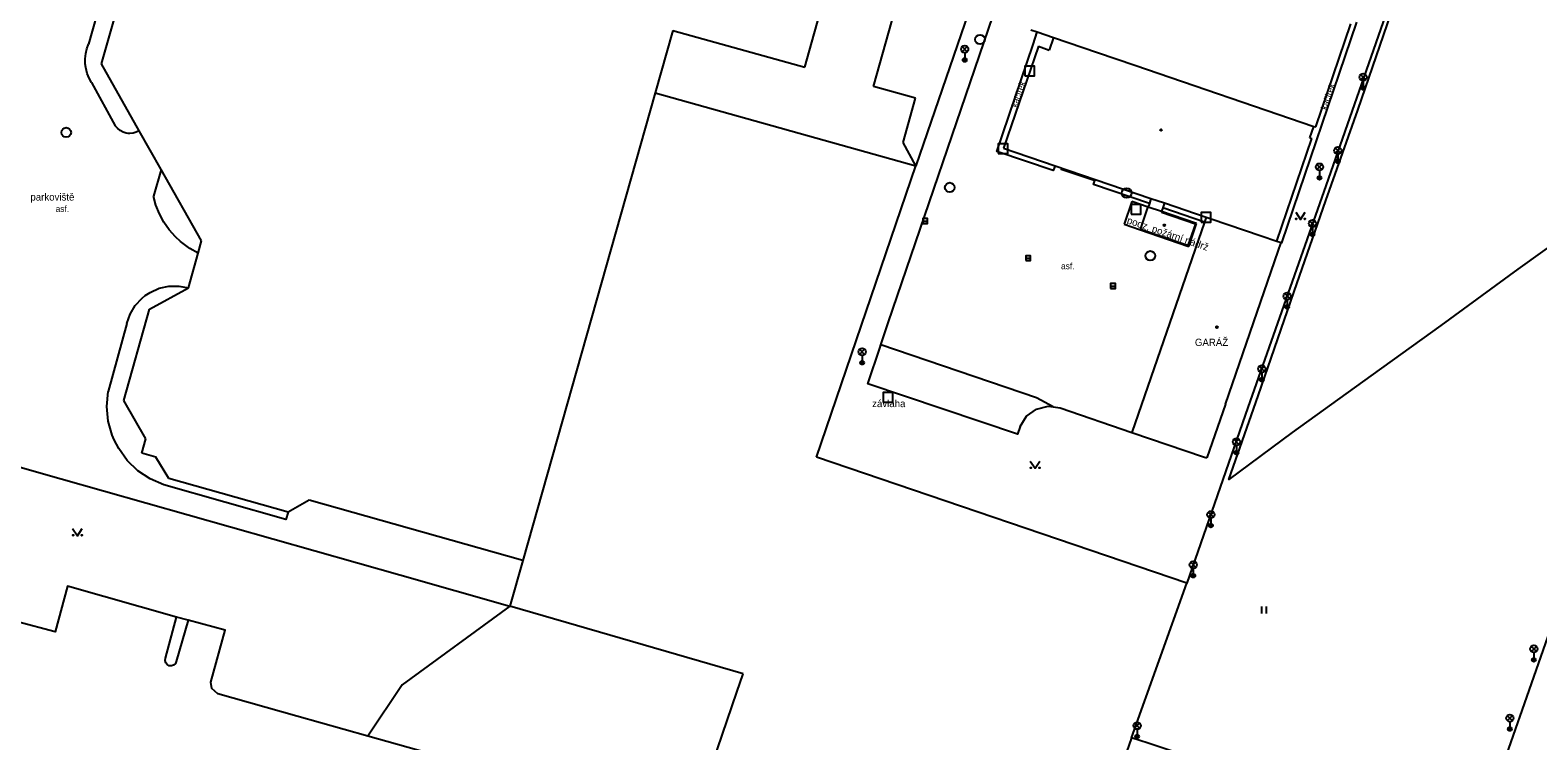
# Model space of a CAD drawing. Extents: x -596024 to -594475, y -1163820 to -1161957.
# Drawn here: x -595357 to -595200.5, y -1162203 to -1162129.2 of the extents above; entities that cross this region are included whole.
import ezdxf

# ---------------------------------------------------------------- set-up
doc = ezdxf.new("R2010")
doc.units = 0
for name, color, linetype in [('Level 10', 7, 'Continuous'), ('Level 11', 7, 'Continuous'), ('Level 26', 7, 'Continuous'), ('Level 27', 7, 'Continuous'), ('Level 33', 7, 'Continuous'), ('Level 36', 7, 'Continuous'), ('Level 39', 7, 'Continuous'), ('Level 40', 7, 'Continuous'), ('Level 41', 7, 'Continuous'), ('Level 42', 7, 'Continuous'), ('Level 43', 7, 'Continuous'), ('Level 5', 7, 'Continuous'), ('Level 7', 7, 'Continuous')]:
    doc.layers.add(name, color=color, linetype=linetype)

msp = doc.modelspace()

# ---------------------------------------------------------------- linework, layer by layer
at = {"layer": 'Level 10'}
for points in [[(-595340.71, -1162063.27), (-595357.53, -1162122.98), (-595365.49, -1162151.49), (-595370.91, -1162170.93), (-595353.77, -1162175.82)], [(-595163.89, -1162088.15), (-595166.57, -1162095.88), (-595168.92, -1162102.61), (-595171.63, -1162101.67), (-595172.83, -1162104.66), (-595169.99, -1162105.66), (-595173.32, -1162115.23), (-595176.79, -1162125.01), (-595179.67, -1162133.29), (-595181.66, -1162138.97), (-595187.92, -1162143.5), (-595194.38, -1162148.19), (-595202.53, -1162154.04), (-595210.55, -1162159.88), (-595218.68, -1162165.75), (-595225.96, -1162171), (-595232.55, -1162175.86), (-595229.5, -1162167.18), (-595225.76, -1162156.36), (-595222.47, -1162146.91), (-595219.16, -1162137.52), (-595216.06, -1162128.59), (-595212.57, -1162118.6), (-595209.11, -1162108.7)], [(-595345.28, -1162110.68), (-595350.94, -1162130.67)], [(-595267.93, -1162159.62), (-595257, -1162127.7), (-595252.85, -1162115.54)], [(-595250.59, -1162143.3), (-595250.79, -1162143.81), (-595256.65, -1162141.83), (-595252.86, -1162130.71), (-595252.44, -1162129.42)], [(-595350.64, -1162134.68), (-595350.88, -1162134.22), (-595351.07, -1162133.73), (-595351.22, -1162133.11), (-595351.27, -1162132.71), (-595351.28, -1162132.19), (-595351.22, -1162131.67), (-595351.11, -1162131.16), (-595350.94, -1162130.67)], [(-595350.64, -1162134.68), (-595348.16, -1162139.15)], [(-595345.66, -1162139.67), (-595345.98, -1162139.83), (-595346.31, -1162139.92), (-595346.66, -1162139.95), (-595346.82, -1162139.94), (-595347.02, -1162139.91), (-595347.35, -1162139.81), (-595347.66, -1162139.64), (-595347.93, -1162139.42), (-595348.16, -1162139.15)], [(-595343.39, -1162143.69), (-595344.19, -1162146.46)], [(-595240.8, -1162147.21), (-595246.6, -1162145.24), (-595246.41, -1162144.72)], [(-595339.56, -1162152.38), (-595340.41, -1162151.91), (-595341.4, -1162151.17), (-595341.92, -1162150.68), (-595342.56, -1162149.95), (-595343.11, -1162149.16), (-595343.57, -1162148.3), (-595343.93, -1162147.4), (-595344.19, -1162146.46)], [(-595235.09, -1162149.15), (-595239.4, -1162147.68)], [(-595346.96, -1162159.67), (-595346.62, -1162158.7), (-595346.08, -1162157.81), (-595345.38, -1162157.05), (-595345.06, -1162156.78), (-595344.54, -1162156.45), (-595343.6, -1162156.02), (-595342.59, -1162155.8), (-595341.56, -1162155.79), (-595340.54, -1162155.98)], [(-595346.96, -1162159.67), (-595348.89, -1162166.75)], [(-595254.22, -1162170.36), (-595254.49, -1162171.17), (-595270.01, -1162165.93), (-595268.76, -1162162.13), (-595268.68, -1162161.89), (-595267.93, -1162159.62)], [(-595343.13, -1162176.44), (-595344.53, -1162175.82), (-595345.81, -1162174.97), (-595346.91, -1162173.9), (-595347.8, -1162172.66), (-595348.27, -1162171.76), (-595348.47, -1162171.28), (-595348.88, -1162169.8), (-595349.02, -1162168.28), (-595348.89, -1162166.75)], [(-595254.22, -1162170.36), (-595253.55, -1162169.29), (-595252.52, -1162168.56), (-595251.3, -1162168.26)], [(-595251.3, -1162168.26), (-595250.8, -1162168.34), (-595250.05, -1162168.45)], [(-595250.05, -1162168.45), (-595242.62, -1162170.98), (-595235.18, -1162173.51)], [(-595353.77, -1162175.82), (-595318.6, -1162185.78), (-595307.18, -1162189.01)], [(-595330.22, -1162179.25), (-595330.44, -1162180.02), (-595343.13, -1162176.44)], [(-595341.8, -1162190.17), (-595353.12, -1162186.95), (-595354.39, -1162191.69), (-595362.25, -1162189.62), (-595363.93, -1162189.05), (-595367.95, -1162186.66), (-595369.97, -1162184.83)], [(-595371.15, -1162251.55), (-595372.41, -1162256.53), (-595355.74, -1162261.1), (-595354.35, -1162256.22), (-595353.72, -1162254.96), (-595352.83, -1162254.22), (-595351.24, -1162254), (-595331.37, -1162259.42), (-595328.22, -1162248.4), (-595323.28, -1162249.7), (-595314.64, -1162218.5), (-595319.47, -1162217.13), (-595315.78, -1162204.23), (-595321.92, -1162202.5), (-595329.3, -1162200.43), (-595337.5, -1162198.12), (-595338.12, -1162197.55), (-595338.22, -1162196.92), (-595336.74, -1162191.51), (-595340.6, -1162190.49)], [(-595340.6, -1162190.49), (-595341.8, -1162190.17)]]:
    msp.add_lwpolyline(points, dxfattribs=at)
at = {"layer": 'Level 11'}
for points in [[(-595227.55, -1162151.13), (-595227.12, -1162151.28), (-595227.06, -1162151.3), (-595219.25, -1162128.4)], [(-595246.58, -1162144.68), (-595246.62, -1162144.81), (-595249.94, -1162143.71), (-595249.9, -1162143.58)], [(-595249.9, -1162143.58), (-595246.58, -1162144.68)], [(-595234.91, -1162148.63), (-595235.09, -1162149.15)], [(-595235.09, -1162149.15), (-595242.62, -1162170.98)], [(-595227.43, -1162152.18), (-595227.12, -1162151.28)], [(-595250.8, -1162168.34), (-595252.53, -1162167.4), (-595268.68, -1162161.89)], [(-595232.9, -1162168.05), (-595234.82, -1162173.63)], [(-595235.18, -1162173.51), (-595234.82, -1162173.63)], [(-595307.18, -1162189.01), (-595318.38, -1162197.2), (-595321.92, -1162202.5)], [(-595342.95, -1162194.43), (-595341.8, -1162190.17)], [(-595340.6, -1162190.49), (-595341.82, -1162194.76)], [(-595341.82, -1162194.76), (-595341.92, -1162194.98), (-595342.1, -1162195.14), (-595342.32, -1162195.22), (-595342.56, -1162195.2), (-595342.77, -1162195.09), (-595342.92, -1162194.9), (-595342.99, -1162194.67), (-595342.95, -1162194.43)]]:
    msp.add_lwpolyline(points, dxfattribs=at)
at = {"layer": 'Level 26'}
for points in [[(-595253.73, -1162133.96), (-595252.73, -1162133.96), (-595252.73, -1162132.96), (-595253.73, -1162132.96)], [(-595256.49, -1162142.04), (-595255.49, -1162142.04), (-595255.49, -1162141.04), (-595256.49, -1162141.04)], [(-595242.68, -1162148.33), (-595241.68, -1162148.33), (-595241.68, -1162147.33), (-595242.68, -1162147.33)], [(-595235.42, -1162149.15), (-595234.42, -1162149.15), (-595234.42, -1162148.15), (-595235.42, -1162148.15)], [(-595268.44, -1162167.84), (-595267.44, -1162167.84), (-595267.44, -1162166.84), (-595268.44, -1162166.84)]]:
    msp.add_lwpolyline(points, close=True, dxfattribs=at)
at = {"layer": 'Level 27'}
for p, q in [((-595264.32, -1162149.04), (-595263.82, -1162149.04)), ((-595253.64, -1162152.89), (-595253.14, -1162152.89)), ((-595244.82, -1162155.79), (-595244.32, -1162155.79))]:
    msp.add_line(p, q, dxfattribs=at)
for points in [[(-595264.32, -1162149.29), (-595263.82, -1162149.29), (-595263.82, -1162148.79), (-595264.32, -1162148.79)], [(-595253.64, -1162153.14), (-595253.14, -1162153.14), (-595253.14, -1162152.64), (-595253.64, -1162152.64)], [(-595244.82, -1162156.04), (-595244.32, -1162156.04), (-595244.32, -1162155.54), (-595244.82, -1162155.54)]]:
    msp.add_lwpolyline(points, close=True, dxfattribs=at)
for centre in [(-595258.38, -1162130.2), (-595353.25, -1162139.85), (-595261.52, -1162145.56), (-595243.16, -1162146.14), (-595240.7, -1162152.65)]:
    msp.add_circle(centre, 0.5, dxfattribs=at)
at = {"layer": 'Level 33'}
for p, q in [((-595260.23, -1162131.47), (-595259.7, -1162130.94)), ((-595260.23, -1162130.94), (-595259.7, -1162131.47)), ((-595259.97, -1162131.58), (-595259.97, -1162132.33)), ((-595218.87, -1162134.37), (-595218.34, -1162133.84)), ((-595218.87, -1162133.84), (-595218.34, -1162134.37)), ((-595218.61, -1162134.48), (-595218.61, -1162135.23)), ((-595221.5, -1162141.99), (-595220.97, -1162141.46)), ((-595221.5, -1162141.46), (-595220.97, -1162141.99)), ((-595221.24, -1162142.1), (-595221.24, -1162142.85)), ((-595223.41, -1162143.7), (-595222.88, -1162143.17)), ((-595223.41, -1162143.17), (-595222.88, -1162143.7)), ((-595223.14, -1162143.81), (-595223.14, -1162144.56)), ((-595224.14, -1162149.57), (-595223.61, -1162149.04)), ((-595224.14, -1162149.04), (-595223.61, -1162149.57)), ((-595223.87, -1162149.68), (-595223.87, -1162150.43)), ((-595226.75, -1162157.1), (-595226.22, -1162156.57)), ((-595226.75, -1162156.57), (-595226.22, -1162157.1)), ((-595226.49, -1162157.21), (-595226.49, -1162157.96)), ((-595270.89, -1162162.89), (-595270.36, -1162162.36)), ((-595270.89, -1162162.36), (-595270.36, -1162162.89)), ((-595270.62, -1162163), (-595270.62, -1162163.75)), ((-595229.39, -1162164.65), (-595228.86, -1162164.12)), ((-595229.39, -1162164.12), (-595228.86, -1162164.65)), ((-595229.13, -1162164.76), (-595229.13, -1162165.51)), ((-595232.03, -1162172.23), (-595231.5, -1162171.7)), ((-595232.03, -1162171.7), (-595231.5, -1162172.23)), ((-595231.76, -1162172.34), (-595231.76, -1162173.09)), ((-595234.68, -1162179.79), (-595234.15, -1162179.26)), ((-595234.68, -1162179.26), (-595234.15, -1162179.79)), ((-595234.41, -1162179.9), (-595234.41, -1162180.65)), ((-595236.5, -1162185), (-595235.97, -1162184.47)), ((-595236.5, -1162184.47), (-595235.97, -1162185)), ((-595236.24, -1162185.11), (-595236.24, -1162185.86)), ((-595201.14, -1162193.73), (-595200.61, -1162193.2)), ((-595201.14, -1162193.2), (-595200.61, -1162193.73)), ((-595200.88, -1162193.84), (-595200.88, -1162194.59)), ((-595203.64, -1162200.91), (-595203.11, -1162200.38)), ((-595203.64, -1162200.38), (-595203.11, -1162200.91)), ((-595242.34, -1162201.69), (-595241.81, -1162201.16)), ((-595242.34, -1162201.16), (-595241.81, -1162201.69)), ((-595242.07, -1162201.8), (-595242.07, -1162202.55)), ((-595203.37, -1162201.02), (-595203.37, -1162201.77))]:
    msp.add_line(p, q, dxfattribs=at)
for centre, radius in [((-595259.97, -1162131.2), 0.375), ((-595259.97, -1162132.33), 0.2), ((-595259.97, -1162132.33), 0.145), ((-595259.97, -1162132.33), 0.0876), ((-595218.61, -1162134.11), 0.375), ((-595218.61, -1162135.23), 0.2), ((-595218.61, -1162135.23), 0.145), ((-595218.61, -1162135.23), 0.0876), ((-595221.24, -1162141.73), 0.375), ((-595221.24, -1162142.85), 0.2), ((-595221.24, -1162142.85), 0.145), ((-595223.14, -1162143.43), 0.375), ((-595221.24, -1162142.85), 0.0876), ((-595223.14, -1162144.56), 0.2), ((-595223.14, -1162144.56), 0.145), ((-595223.14, -1162144.56), 0.0876), ((-595223.87, -1162149.3), 0.375), ((-595223.87, -1162150.43), 0.2), ((-595223.87, -1162150.43), 0.145), ((-595223.87, -1162150.43), 0.0876), ((-595226.49, -1162156.84), 0.375), ((-595226.49, -1162157.96), 0.2), ((-595226.49, -1162157.96), 0.145), ((-595226.49, -1162157.96), 0.0876), ((-595270.62, -1162162.62), 0.375), ((-595270.62, -1162163.75), 0.2), ((-595270.62, -1162163.75), 0.145), ((-595270.62, -1162163.75), 0.0876), ((-595229.13, -1162164.39), 0.375), ((-595229.13, -1162165.51), 0.2), ((-595229.13, -1162165.51), 0.145), ((-595229.13, -1162165.51), 0.0876), ((-595231.76, -1162171.96), 0.375), ((-595231.76, -1162173.09), 0.2), ((-595231.76, -1162173.09), 0.145), ((-595231.76, -1162173.09), 0.0876), ((-595234.41, -1162179.52), 0.375), ((-595234.41, -1162180.65), 0.2), ((-595234.41, -1162180.65), 0.145), ((-595234.41, -1162180.65), 0.0876), ((-595236.24, -1162184.73), 0.375), ((-595236.24, -1162185.86), 0.2), ((-595236.24, -1162185.86), 0.145), ((-595236.24, -1162185.86), 0.0876), ((-595200.88, -1162193.46), 0.375), ((-595200.88, -1162194.59), 0.2), ((-595200.88, -1162194.59), 0.145), ((-595200.88, -1162194.59), 0.0876), ((-595203.37, -1162200.64), 0.375), ((-595242.07, -1162201.43), 0.375), ((-595203.37, -1162201.77), 0.2), ((-595203.37, -1162201.77), 0.145), ((-595203.37, -1162201.77), 0.0876), ((-595242.07, -1162202.55), 0.2), ((-595242.07, -1162202.55), 0.145), ((-595242.07, -1162202.55), 0.0876)]:
    msp.add_circle(centre, radius, dxfattribs=at)
at = {"layer": 'Level 36'}
for p, q in [((-595229.16, -1162189.04), (-595229.16, -1162189.79)), ((-595228.66, -1162189.04), (-595228.66, -1162189.79))]:
    msp.add_line(p, q, dxfattribs=at)
for points in [[(-595225.61, -1162148.12), (-595225.11, -1162148.87), (-595224.61, -1162148.12)], [(-595253.17, -1162173.96), (-595252.67, -1162174.71), (-595252.17, -1162173.96)], [(-595352.59, -1162180.96), (-595352.09, -1162181.71), (-595351.59, -1162180.96)]]:
    msp.add_lwpolyline(points, dxfattribs=at)
for centre in [(-595225.56, -1162148.82), (-595224.66, -1162148.82), (-595253.12, -1162174.66), (-595252.22, -1162174.66), (-595352.54, -1162181.66), (-595351.64, -1162181.66)]:
    msp.add_circle(centre, 0.05, dxfattribs=at)
at = {"layer": 'Level 39'}
for centre, radius in [((-595239.59, -1162139.59), 0.09), ((-595239.59, -1162139.59), 0.0398), ((-595239.25, -1162149.48), 0.09), ((-595239.25, -1162149.48), 0.0398), ((-595233.79, -1162160.06), 0.09), ((-595233.79, -1162160.06), 0.0398)]:
    msp.add_circle(centre, radius, dxfattribs=at)
at = {"layer": 'Level 43'}
for points in [[(-595242.62, -1162147.02), (-595243.43, -1162149.38)], [(-595240.93, -1162147.6), (-595242.62, -1162147.02)], [(-595239.53, -1162148.07), (-595240.93, -1162147.6)], [(-595235.9, -1162149.31), (-595239.53, -1162148.07)], [(-595243.43, -1162149.38), (-595241.82, -1162149.93)], [(-595241.82, -1162149.93), (-595236.71, -1162151.67)], [(-595236.71, -1162151.67), (-595235.9, -1162149.31)]]:
    msp.add_lwpolyline(points, dxfattribs=at)
at = {"layer": 'Level 5'}
for points in [[(-595349.59, -1162132.72), (-595343.42, -1162111.12)], [(-595255.68, -1162115.98), (-595265.05, -1162143.33)], [(-595276.56, -1162133.06), (-595272.79, -1162119.56)], [(-595269.43, -1162135.09), (-595265.62, -1162121.51)], [(-595223.53, -1162139.28), (-595219.87, -1162128.57)], [(-595290.26, -1162129.26), (-595292.09, -1162135.75)], [(-595290.26, -1162129.26), (-595276.56, -1162133.06)], [(-595253.09, -1162129.2), (-595252.44, -1162129.42), (-595250.75, -1162130), (-595246.18, -1162131.56)], [(-595250.75, -1162130), (-595251.2, -1162131.29)], [(-595252.32, -1162130.9), (-595255.94, -1162141.48)], [(-595252.32, -1162130.9), (-595251.2, -1162131.29)], [(-595246.18, -1162131.56), (-595242.31, -1162132.88)], [(-595345.66, -1162139.67), (-595349.59, -1162132.72)], [(-595242.31, -1162132.88), (-595223.72, -1162139.22), (-595223.53, -1162139.28)], [(-595292.09, -1162135.75), (-595305.84, -1162184.29)], [(-595292.09, -1162135.75), (-595265.05, -1162143.33)], [(-595265.08, -1162136.29), (-595269.43, -1162135.09)], [(-595266.37, -1162140.9), (-595265.08, -1162136.29)], [(-595224.13, -1162140.42), (-595223.72, -1162139.22)], [(-595343.39, -1162143.69), (-595345.66, -1162139.67)], [(-595265.05, -1162143.33), (-595266.37, -1162140.9)], [(-595227.55, -1162151.13), (-595223.92, -1162140.49)], [(-595224.13, -1162140.42), (-595223.92, -1162140.49)], [(-595255.94, -1162141.48), (-595250.59, -1162143.3), (-595246.41, -1162144.72), (-595240.63, -1162146.69), (-595239.22, -1162147.17), (-595234.91, -1162148.63), (-595234.39, -1162148.81), (-595229.2, -1162150.57), (-595227.55, -1162151.13)], [(-595339.21, -1162151.09), (-595343.39, -1162143.69)], [(-595240.63, -1162146.69), (-595240.8, -1162147.21), (-595240.93, -1162147.6), (-595240.95, -1162147.64)], [(-595239.22, -1162147.17), (-595239.4, -1162147.68), (-595239.53, -1162148.07), (-595239.55, -1162148.12)], [(-595236.02, -1162149.33), (-595236.81, -1162151.6), (-595241.71, -1162149.91), (-595240.95, -1162147.64)], [(-595239.55, -1162148.12), (-595236.02, -1162149.33)], [(-595339.56, -1162152.38), (-595339.21, -1162151.09)], [(-595340.54, -1162155.98), (-595339.56, -1162152.38)], [(-595232.9, -1162168.05), (-595227.43, -1162152.18)], [(-595344.6, -1162158.19), (-595340.54, -1162155.98)], [(-595347.25, -1162167.67), (-595344.6, -1162158.19)], [(-595344.98, -1162171.66), (-595347.25, -1162167.67)], [(-595345.4, -1162173.14), (-595344.98, -1162171.66)], [(-595343.93, -1162173.56), (-595345.4, -1162173.14)], [(-595342.61, -1162175.76), (-595343.93, -1162173.56)], [(-595330.22, -1162179.25), (-595342.61, -1162175.76)], [(-595328.01, -1162178.03), (-595330.22, -1162179.25)], [(-595305.84, -1162184.29), (-595328.01, -1162178.03)]]:
    msp.add_lwpolyline(points, dxfattribs=at)
at = {"layer": 'Level 7'}
for points in [[(-595162.39, -1162086.01), (-595162.73, -1162086.96), (-595163.56, -1162089.38), (-595167.6, -1162101.11), (-595173.5, -1162117.96), (-595181.47, -1162140.7), (-595184.44, -1162149.24), (-595190.29, -1162166.06), (-595199.21, -1162191.55), (-595205.7, -1162210.04), (-595207.27, -1162214.29), (-595223.42, -1162209.05), (-595240.94, -1162203.25), (-595242.65, -1162202.69)], [(-595207.27, -1162101.81), (-595215.54, -1162125.56), (-595222.23, -1162144.68), (-595230.56, -1162168.39), (-595236.91, -1162186.62)], [(-595275.34, -1162173.56), (-595265.05, -1162143.33)], [(-595236.91, -1162186.62), (-595275.34, -1162173.56)], [(-595305.84, -1162184.29), (-595307.18, -1162189.01)], [(-595242.65, -1162202.69), (-595236.91, -1162186.62)], [(-595282.98, -1162196.05), (-595307.18, -1162189.01)], [(-595316.76, -1162295.01), (-595283.63, -1162197.94), (-595282.98, -1162196.05)], [(-595242.65, -1162202.69), (-595283.75, -1162320.63)]]:
    msp.add_lwpolyline(points, dxfattribs=at)

# ---------------------------------------------------------------- texts
at = {"layer": 'Level 40'}
for p in [(-595254.55, -1162137.31), (-595222.42, -1162137.55)]:
    msp.add_text('kačírek', height=0.65, rotation=71, dxfattribs=at).set_placement(p)
for p in [(-595354.35, -1162148.1), (-595249.97, -1162154.04)]:
    msp.add_text('asf.', height=0.65, dxfattribs=at).set_placement(p)
at = {"layer": 'Level 41'}
for s, p in [('parkoviště', (-595356.97, -1162146.92)), ('GARÁŽ', (-595236.07, -1162162.01))]:
    msp.add_text(s, height=0.75, dxfattribs=at).set_placement(p)
at = {"layer": 'Level 42'}
msp.add_text('podz. požární nádrž', height=0.75, rotation=341, dxfattribs=at).set_placement((-595243.19, -1162149.26))
msp.add_text('závlaha', height=0.75, dxfattribs=at).set_placement((-595269.58, -1162168.36))

doc.saveas('drawing.dxf')
